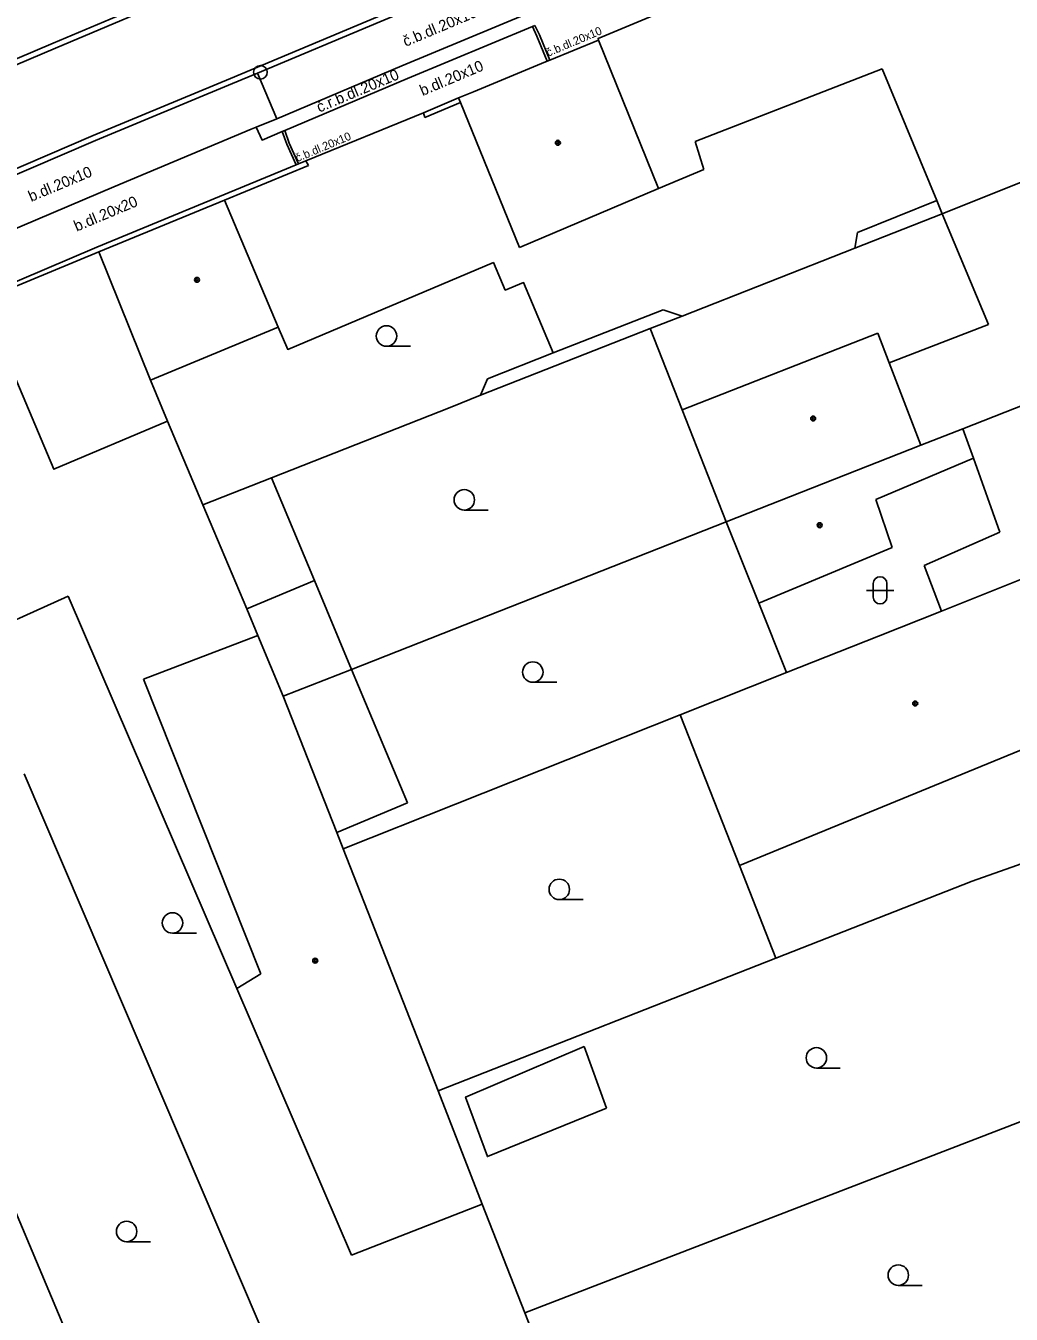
# Model space of a CAD drawing. Extents: x -596229 to -595156, y -1161237 to -1159376.
# Drawn here: x -595711.65 to -595675.54, y -1160704.61 to -1160657.41 of the extents above; entities that cross this region are included whole.
import ezdxf

# ---------------------------------------------------------------- set-up
doc = ezdxf.new("R2010")
doc.units = 0
for name, color, linetype in [('DOP - kresba z DSPS bez souradnic', 7, 'Continuous'), ('DOP - rozhrani ploch obecne', 7, 'Continuous'), ('Level 26', 7, 'Continuous'), ('Level 36', 7, 'Continuous'), ('Level 39', 7, 'Continuous'), ('TM - budovy zdene_ betonove - VP', 7, 'Continuous'), ('TM - komunikace - VP', 7, 'Continuous'), ('TM - letecke snimky - pomocna linie', 7, 'Continuous'), ('TM - plot zdeny_ ohradni zed - VP', 7, 'Continuous'), ('TM - pomocna konstrukcni linie', 7, 'Continuous'), ('TM - popis povrchu', 7, 'Continuous'), ('TM - rozhrani mezi zpev. plochami mezi sebou - VP', 7, 'Continuous'), ('TM - rozhrani ploch obecne - VP', 7, 'Continuous'), ('TM - vjezd na pozemek', 7, 'Continuous'), ('TM - vstup do budovy - zdene_ betonove', 7, 'Continuous')]:
    doc.layers.add(name, color=color, linetype=linetype)

msp = doc.modelspace()

# ---------------------------------------------------------------- linework, layer by layer
at = {"layer": 'DOP - kresba z DSPS bez souradnic'}
for points in [[(-595681.18, -1160664.99), (-595678.27, -1160663.81)], [(-595681.27, -1160665.56), (-595681.18, -1160664.99)], [(-595688.3, -1160667.82), (-595692.32, -1160669.4)], [(-595687.6, -1160668.05), (-595688.3, -1160667.82)], [(-595692.32, -1160669.4), (-595694.73, -1160670.35)], [(-595694.73, -1160670.35), (-595694.98, -1160670.95)], [(-595702.64, -1160673.97), (-595701.07, -1160677.73)], [(-595701.07, -1160677.73), (-595699.71, -1160680.99)], [(-595699.71, -1160680.99), (-595697.66, -1160685.88)], [(-595700.25, -1160686.97), (-595697.66, -1160685.88)]]:
    msp.add_lwpolyline(points, dxfattribs=at)
at = {"layer": 'DOP - rozhrani ploch obecne'}
for points in [[(-595681.27, -1160665.56), (-595678.07, -1160664.3)], [(-595687.6, -1160668.05), (-595681.27, -1160665.56)], [(-595688.77, -1160668.51), (-595687.6, -1160668.05)], [(-595694.98, -1160670.95), (-595688.77, -1160668.51)], [(-595688.77, -1160668.51), (-595687.6, -1160671.48)], [(-595706.45, -1160671.9), (-595707.08, -1160670.4)], [(-595696.1, -1160671.4), (-595694.98, -1160670.95)], [(-595702.64, -1160673.97), (-595696.1, -1160671.4)], [(-595705.16, -1160674.96), (-595706.45, -1160671.9)], [(-595705.16, -1160674.96), (-595702.64, -1160673.97)], [(-595703.55, -1160678.77), (-595705.16, -1160674.96)], [(-595699.71, -1160680.99), (-595685.98, -1160675.59)], [(-595703.14, -1160679.75), (-595703.55, -1160678.77)], [(-595702.21, -1160681.97), (-595699.71, -1160680.99)], [(-595700.02, -1160687.56), (-595687.67, -1160682.66)], [(-595699.49, -1160713.38), (-595711.71, -1160684.82)], [(-595676.97, -1160688.75), (-595671.89, -1160686.96)], [(-595705.62, -1160716.07), (-595717.66, -1160687.45)], [(-595684.17, -1160691.57), (-595685.5, -1160688.18)], [(-595684.17, -1160691.57), (-595676.97, -1160688.75)], [(-595696.54, -1160696.43), (-595684.17, -1160691.57)], [(-595668.69, -1160695.05), (-595693.36, -1160704.56)], [(-595693.36, -1160704.56), (-595694.92, -1160700.58)], [(-595693.36, -1160704.56), (-595690.36, -1160712.24)]]:
    msp.add_lwpolyline(points, dxfattribs=at)
at = {"layer": 'Level 26'}
msp.add_circle((-595703.05, -1160659.12), 0.25, dxfattribs=at)
at = {"layer": 'Level 36'}
for p, q in [((-595698.43, -1160669.155), (-595697.555, -1160669.155)), ((-595695.58, -1160675.155), (-595694.705, -1160675.155)), ((-595680.596, -1160677.846), (-595680.596, -1160678.346)), ((-595680.096, -1160677.846), (-595680.096, -1160678.346)), ((-595680.846, -1160678.096), (-595679.846, -1160678.096)), ((-595693.07, -1160681.465), (-595692.195, -1160681.465)), ((-595692.1, -1160689.425), (-595691.225, -1160689.425)), ((-595706.27, -1160690.655), (-595705.395, -1160690.655)), ((-595682.68, -1160695.595), (-595681.805, -1160695.595)), ((-595707.95, -1160701.955), (-595707.075, -1160701.955)), ((-595679.68, -1160703.555), (-595678.805, -1160703.555))]:
    msp.add_line(p, q, dxfattribs=at)
for centre in [(-595698.43, -1160668.78), (-595695.58, -1160674.78), (-595693.07, -1160681.09), (-595692.1, -1160689.05), (-595706.27, -1160690.28), (-595682.68, -1160695.22), (-595707.95, -1160701.58), (-595679.68, -1160703.18)]:
    msp.add_circle(centre, 0.375, dxfattribs=at)
for centre, start, end in [((-595680.346, -1160677.846), 0, 180), ((-595680.346, -1160678.346), 180, 0)]:
    msp.add_arc(centre, 0.25, start, end, dxfattribs=at)
at = {"layer": 'Level 39'}
for centre, radius in [((-595692.15, -1160661.7), 0.09), ((-595692.15, -1160661.7), 0.0398), ((-595705.37, -1160666.72), 0.09), ((-595705.37, -1160666.72), 0.0398), ((-595682.8, -1160671.8), 0.09), ((-595682.8, -1160671.8), 0.0398), ((-595682.56, -1160675.71), 0.09), ((-595682.56, -1160675.71), 0.0398), ((-595679.06, -1160682.24), 0.09), ((-595679.06, -1160682.24), 0.0398), ((-595701.04, -1160691.66), 0.09), ((-595701.04, -1160691.66), 0.0398)]:
    msp.add_circle(centre, radius, dxfattribs=at)
at = {"layer": 'TM - budovy zdene_ betonove - VP'}
for points in [[(-595690.66, -1160657.94), (-595690.68, -1160657.88), (-595685.92, -1160655.89)], [(-595692.44, -1160658.67), (-595690.66, -1160657.94)], [(-595688.47, -1160663.38), (-595690.66, -1160657.94)], [(-595692.75, -1160658.8), (-595692.54, -1160658.71)], [(-595692.54, -1160658.71), (-595692.44, -1160658.67)], [(-595680.27, -1160658.99), (-595687.12, -1160661.65)], [(-595678.27, -1160663.81), (-595680.27, -1160658.99)], [(-595695.79, -1160660.06), (-595695.24, -1160659.83)], [(-595695.72, -1160660.23), (-595695.79, -1160660.06)], [(-595693.56, -1160665.54), (-595695.72, -1160660.23)], [(-595678.07, -1160664.3), (-595669.45, -1160660.85)], [(-595687.12, -1160661.65), (-595686.8, -1160662.68)], [(-595686.8, -1160662.68), (-595688.47, -1160663.38)], [(-595688.47, -1160663.38), (-595693.56, -1160665.54)], [(-595704.37, -1160663.8), (-595702.4, -1160668.45)], [(-595678.07, -1160664.3), (-595678.27, -1160663.81)], [(-595676.38, -1160668.36), (-595678.07, -1160664.3)], [(-595707.08, -1160670.4), (-595708.97, -1160665.7)], [(-595677.32, -1160672.18), (-595666.58, -1160667.96)], [(-595702.4, -1160668.45), (-595707.08, -1160670.4)], [(-595680.01, -1160669.76), (-595676.38, -1160668.36)], [(-595680.43, -1160668.68), (-595687.6, -1160671.48)], [(-595680.01, -1160669.76), (-595680.43, -1160668.68)], [(-595678.85, -1160672.78), (-595680.01, -1160669.76)], [(-595687.6, -1160671.48), (-595685.98, -1160675.59)], [(-595678.85, -1160672.78), (-595677.32, -1160672.18)], [(-595677.32, -1160672.18), (-595676.93, -1160673.26)], [(-595685.98, -1160675.59), (-595678.85, -1160672.78)], [(-595676.93, -1160673.26), (-595680.5, -1160674.77)], [(-595675.96, -1160675.97), (-595676.93, -1160673.26)], [(-595680.5, -1160674.77), (-595679.91, -1160676.53)], [(-595685.98, -1160675.59), (-595684.79, -1160678.56)], [(-595678.73, -1160677.19), (-595675.96, -1160675.97)], [(-595679.91, -1160676.53), (-595684.79, -1160678.56)], [(-595672.78, -1160676.74), (-595678.1, -1160678.86)], [(-595678.1, -1160678.86), (-595678.73, -1160677.19)], [(-595680.4, -1160679.78), (-595678.1, -1160678.86)], [(-595703.14, -1160679.75), (-595707.33, -1160681.35)], [(-595703.14, -1160679.75), (-595702.21, -1160681.97)], [(-595683.77, -1160681.11), (-595680.4, -1160679.78)], [(-595707.33, -1160681.35), (-595703.03, -1160692.14)], [(-595687.67, -1160682.66), (-595683.77, -1160681.11)], [(-595702.21, -1160681.97), (-595700.25, -1160686.97)], [(-595670.67, -1160682.1), (-595685.5, -1160688.18)], [(-595685.5, -1160688.18), (-595687.67, -1160682.66)], [(-595700.25, -1160686.97), (-595700.02, -1160687.56)], [(-595700.02, -1160687.56), (-595696.54, -1160696.43)], [(-595703.03, -1160692.14), (-595703.91, -1160692.68)], [(-595703.91, -1160692.68), (-595699.71, -1160702.45)], [(-595696.54, -1160696.43), (-595694.92, -1160700.58)], [(-595699.71, -1160702.45), (-595694.92, -1160700.58)]]:
    msp.add_lwpolyline(points, dxfattribs=at)
at = {"layer": 'TM - komunikace - VP'}
for points in [[(-595693.16, -1160656.92), (-595693.23, -1160656.95), (-595697.87, -1160658.88), (-595702.45, -1160660.82)], [(-595702.45, -1160660.82), (-595703.21, -1160661.13)], [(-595703.21, -1160661.13), (-595703.39, -1160661.2), (-595708.42, -1160663.31), (-595713.51, -1160665.47), (-595713.78, -1160665.59)]]:
    msp.add_lwpolyline(points, dxfattribs=at)
at = {"layer": 'TM - letecke snimky - pomocna linie'}
for points in [[(-595702.4, -1160668.45), (-595702.05, -1160669.27), (-595694.51, -1160666.09), (-595694.08, -1160667.1), (-595693.41, -1160666.82), (-595692.32, -1160669.4)], [(-595706.45, -1160671.9), (-595710.62, -1160673.66), (-595713.24, -1160667.47)], [(-595703.55, -1160678.77), (-595701.07, -1160677.73)], [(-595713.78, -1160679.97), (-595710.09, -1160678.31)], [(-595703.91, -1160692.68), (-595710.09, -1160678.31)], [(-595691.19, -1160694.8), (-595695.53, -1160696.66), (-595694.73, -1160698.84), (-595690.37, -1160697.06)], [(-595690.37, -1160697.06), (-595691.19, -1160694.8)]]:
    msp.add_lwpolyline(points, dxfattribs=at)
at = {"layer": 'TM - plot zdeny_ ohradni zed - VP'}
for points in [[(-595695.79, -1160660.06), (-595697.07, -1160660.61)], [(-595713.72, -1160667.51), (-595709.04, -1160665.53), (-595701.74, -1160662.51)], [(-595701.74, -1160662.51), (-595701.65, -1160662.47)], [(-595701.65, -1160662.47), (-595701.38, -1160662.36)]]:
    msp.add_lwpolyline(points, dxfattribs=at)
at = {"layer": 'TM - pomocna konstrukcni linie'}
for points in [[(-595697.07, -1160660.61), (-595697.03, -1160660.77)], [(-595697.03, -1160660.77), (-595695.72, -1160660.23)], [(-595701.38, -1160662.36), (-595701.29, -1160662.53)], [(-595704.37, -1160663.8), (-595701.29, -1160662.53)], [(-595708.97, -1160665.7), (-595704.37, -1160663.8)], [(-595713.24, -1160667.47), (-595708.97, -1160665.7)]]:
    msp.add_lwpolyline(points, dxfattribs=at)
at = {"layer": 'TM - rozhrani mezi zpev. plochami mezi sebou - VP'}
for points in [[(-595737.77, -1160669.51), (-595737.3, -1160669.31), (-595726.54, -1160664.74), (-595716.42, -1160660.51), (-595710.64, -1160658.05), (-595705.54, -1160655.89), (-595703.75, -1160655.14)], [(-595703.15, -1160659.15), (-595698.68, -1160657.27), (-595693.86, -1160655.26)], [(-595693.08, -1160657.44), (-595697.66, -1160659.35), (-595702.16, -1160661.25)], [(-595692.99, -1160657.4), (-595693.08, -1160657.44)], [(-595693.08, -1160657.44), (-595692.92, -1160657.79), (-595692.54, -1160658.71)], [(-595692.99, -1160657.4), (-595692.83, -1160657.75)], [(-595692.83, -1160657.75), (-595692.44, -1160658.67)], [(-595714.95, -1160664.13), (-595709.09, -1160661.62), (-595704.07, -1160659.53), (-595703.15, -1160659.15)], [(-595702.45, -1160660.82), (-595703.15, -1160659.15)], [(-595702.25, -1160661.29), (-595702.99, -1160661.6), (-595703.21, -1160661.13)], [(-595702.16, -1160661.25), (-595702.25, -1160661.29)], [(-595701.74, -1160662.51), (-595702.08, -1160661.75), (-595702.25, -1160661.29)], [(-595701.65, -1160662.47), (-595701.99, -1160661.71), (-595702.16, -1160661.25)]]:
    msp.add_lwpolyline(points, dxfattribs=at)
at = {"layer": 'TM - rozhrani ploch obecne - VP'}
for points in [[(-595779.96, -1160687.57), (-595778.37, -1160686.92), (-595770.3, -1160683.48), (-595759.58, -1160678.93), (-595748.42, -1160674.19), (-595737.22, -1160669.49), (-595726.46, -1160664.92), (-595716.34, -1160660.69), (-595710.56, -1160658.23), (-595705.46, -1160656.07), (-595700, -1160653.77), (-595694.47, -1160651.44), (-595687.22, -1160648.37), (-595679.97, -1160645.36), (-595678.79, -1160644.87)], [(-595677.54, -1160648.08), (-595678.59, -1160648.54), (-595685.88, -1160651.62), (-595693.04, -1160654.71), (-595698.76, -1160657.09), (-595704.15, -1160659.35), (-595709.17, -1160661.44), (-595715, -1160663.94), (-595725.11, -1160668.19), (-595735.74, -1160672.67), (-595747.14, -1160677.5), (-595758.2, -1160682.15), (-595769.03, -1160686.72), (-595777.15, -1160690.18), (-595781, -1160691.81)], [(-595684.79, -1160678.56), (-595683.77, -1160681.11)]]:
    msp.add_lwpolyline(points, dxfattribs=at)
at = {"layer": 'TM - vjezd na pozemek'}
msp.add_lwpolyline([(-595701.38, -1160662.36), (-595697.07, -1160660.61)], dxfattribs=at)
at = {"layer": 'TM - vstup do budovy - zdene_ betonove'}
msp.add_lwpolyline([(-595695.24, -1160659.83), (-595692.75, -1160658.8)], dxfattribs=at)

# ---------------------------------------------------------------- texts
at = {"layer": 'TM - popis povrchu'}
for s, height, rotation, p in [('č.b.dl.20x10', 0.4, 22.8806, (-595697.73, -1160658.19)), ('č.b.dl.20x10', 0.3, 22.8806, (-595692.5, -1160658.55)), ('b.dl.20x10', 0.4, 22.8806, (-595697.11, -1160659.99)), ('č.r.b.dl.20x10', 0.4, 22.8788, (-595700.89, -1160660.6)), ('č.b.dl.20x10', 0.3, 22.8806, (-595701.69, -1160662.41)), ('b.dl.20x10', 0.4, 22.8806, (-595711.45, -1160663.87)), ('b.dl.20x20', 0.4, 22.8806, (-595709.78, -1160664.96))]:
    msp.add_text(s, height=height, rotation=rotation, dxfattribs=at).set_placement(p)

doc.saveas('drawing.dxf')
